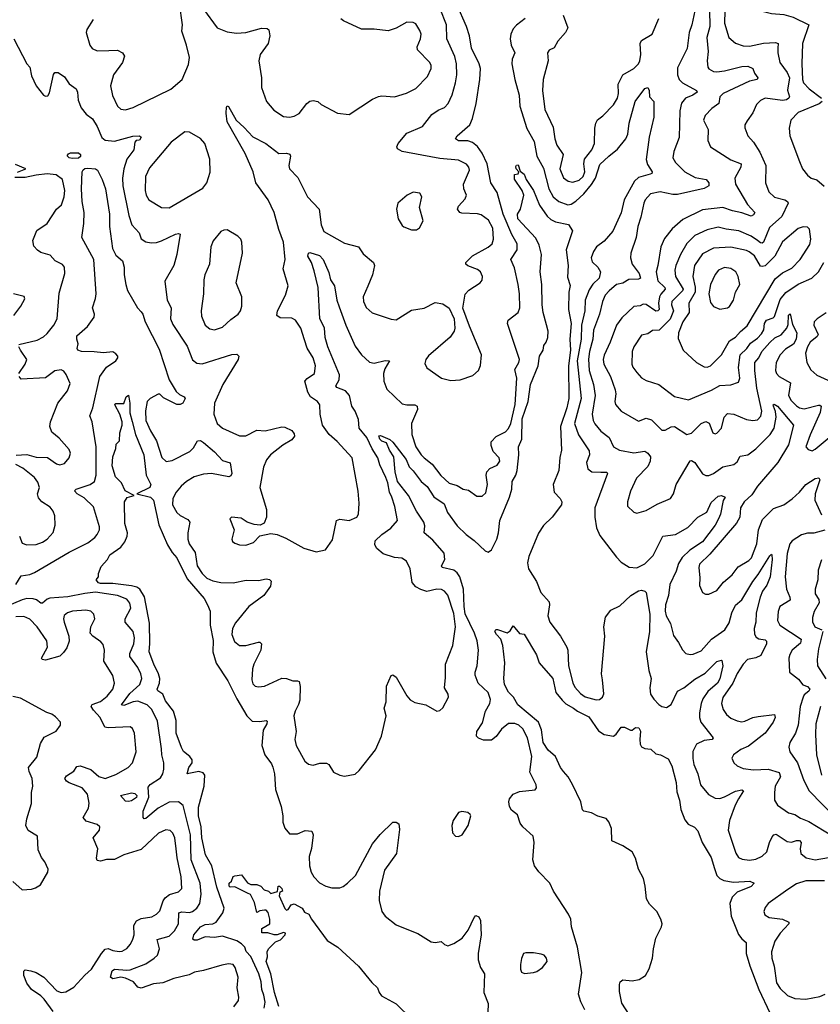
# Model space of a CAD drawing. Extents: x 1550320 to 1685906, y 509093 to 640511.
# Tile 489 of 532: x 1627840 to 1632957, y 611270 to 617568. Entities that reach past the tile are written whole.
import ezdxf

# ---------------------------------------------------------------- set-up
doc = ezdxf.new("R2010")
doc.units = 0

msp = doc.modelspace()

# ---------------------------------------------------------------- linework, layer by layer
at = {"layer": '0CON20XD'}
for points in [[(1632986.6, 618085), (1632945, 618018.2), (1632675, 617972.4), (1632625.5, 617945), (1632575.7, 617894.3), (1632544.6, 617835), (1632527.3, 617725), (1632533.5, 617683.5), (1632550.8, 617655), (1632575, 617630), (1632595, 617620.6), (1632645, 617608.1), (1632725, 617601.5), (1632783.3, 617583.3), (1632884, 617535), (1632843.8, 617415), (1632838.4, 617285), (1632843.2, 617185), (1632850.9, 617165), (1632886.6, 617125), (1632965.4, 617065)], [(1627814.4, 613955.6), (1627849.7, 614010.3), (1627905, 614019.2), (1627935, 614031.6), (1628155, 614163.2), (1628275, 614221.3), (1628319.1, 614255), (1628334.5, 614275), (1628348.9, 614305), (1628349.5, 614325), (1628312.2, 614452.2), (1628250.7, 614510.7), (1628205.8, 614535), (1628188.8, 614555), (1628200, 614565), (1628290.8, 614595), (1628316.7, 614615), (1628329.1, 614655), (1628328.9, 614835), (1628303.8, 614995), (1628287.3, 615035), (1628306.2, 615085), (1628351.5, 615285), (1628393.7, 615346.3), (1628454, 615385), (1628467.5, 615405), (1628467.5, 615415), (1628455, 615431.2), (1628435, 615442.5), (1628375, 615436.7), (1628315, 615444.5), (1628235.4, 615445.4), (1628212, 615455), (1628207.5, 615465), (1628214, 615495), (1628204.2, 615525), (1628205, 615546.7), (1628273.8, 615605), (1628315.7, 615665), (1628316.9, 615685), (1628304.5, 615725), (1628324.6, 615785), (1628328.3, 615815), (1628313.9, 616033.9), (1628236.7, 616175), (1628250.2, 616265), (1628251.4, 616335), (1628238, 616405), (1628233.8, 616486.2), (1628239.7, 616595), (1628245, 616607.7), (1628255, 616615.2), (1628275, 616617.5), (1628324.3, 616614.3), (1628337.5, 616605), (1628367.5, 616545), (1628387.4, 616485), (1628413.3, 616325), (1628414.6, 616245), (1628432.9, 616105), (1628455, 616062.5), (1628496.8, 616025), (1628508.2, 615985), (1628508.2, 615935), (1628517.4, 615875), (1628529.2, 615835), (1628591.5, 615725), (1628615, 615698.9), (1628626, 615685), (1628641.3, 615635), (1628730.4, 615460.4), (1628794.6, 615265), (1628839.5, 615189.5), (1628860.3, 615170.3), (1628890, 615155), (1628896.2, 615145), (1628883.3, 615115), (1628864.3, 615105.7), (1628845, 615105.6), (1628758.5, 615148.5), (1628735, 615173.3), (1628725, 615173.8), (1628672.5, 615145), (1628653.6, 615125), (1628643.3, 615066.7), (1628645.4, 615005), (1628675, 614939.2), (1628715, 614873.8), (1628748.6, 614768.6), (1628775, 614742.5), (1628815, 614748), (1628927.8, 614805), (1628950.7, 614829.3), (1628975.6, 614874.4), (1628995, 614876.9), (1629015, 614863.3), (1629085, 614803.1), (1629135, 614749.4), (1629185, 614733.3), (1629195.5, 614664.5), (1629190, 614650), (1629175.5, 614644.5), (1629065, 614665.3), (1629015, 614662.1), (1628955.2, 614644.8), (1628905.2, 614614.8), (1628871.5, 614585), (1628838.9, 614545), (1628817.5, 614505), (1628817.1, 614465), (1628843.5, 614415), (1628865, 614396.5), (1628915, 614370.5), (1628927.9, 614355), (1628913.8, 614285), (1628913.9, 614245), (1628923.8, 614215), (1628961.1, 614161.1), (1628974.8, 614074.8), (1629005, 614025.5), (1629035, 613995.4), (1629075, 613978.5), (1629125, 613967.3), (1629205, 613966.4), (1629286.9, 613983.1), (1629365, 613981.9), (1629415, 613992.2), (1629436.4, 613986.4), (1629446.4, 613976.4), (1629442.5, 613945), (1629400.5, 613885), (1629305, 613814.5), (1629219.3, 613710.7), (1629200, 613675), (1629195.5, 613635), (1629211.7, 613591.7), (1629245, 613565.6), (1629285, 613564.5), (1629365.7, 613585.7), (1629375.6, 613585.6), (1629385.6, 613575.6), (1629380.9, 613535), (1629335.5, 613445), (1629327.8, 613415), (1629323.3, 613345), (1629330.7, 613320.7), (1629343.8, 613305), (1629365, 613300.8), (1629405, 613305.8), (1629515, 613356.9), (1629545, 613353.3), (1629585, 613338.5), (1629615, 613340), (1629626, 613335), (1629633.1, 613303.1), (1629629.6, 613215), (1629622.6, 613187.4), (1629599.5, 613145), (1629592.9, 613115), (1629606.4, 613015), (1629598.8, 612965), (1629606.6, 612926.6), (1629662.5, 612825), (1629685, 612806), (1629715, 612799.2), (1629757.6, 612812.4), (1629801.7, 612811.7), (1629815, 612803.8), (1629845.6, 612755.6), (1629885.6, 612735.6), (1629915, 612729.2), (1629985, 612742.5), (1630010, 612765), (1630112.9, 612897.1), (1630151.9, 612985), (1630182.2, 613115), (1630168.6, 613165), (1630182.9, 613205), (1630184, 613305), (1630215, 613372.5), (1630225, 613377.5), (1630245, 613362.5), (1630313.6, 613243.6), (1630335, 613218.6), (1630365, 613201.4), (1630435.6, 613185.6), (1630505, 613146.2), (1630525, 613150), (1630545, 613166.7), (1630580, 613235), (1630578.6, 613255), (1630555.6, 613295), (1630560.9, 613360.9), (1630561.2, 613445), (1630607.3, 613565), (1630625.7, 613685), (1630615, 613770), (1630576.9, 613886.9), (1630555, 613913.1), (1630535, 613922.5), (1630505, 613925.4), (1630441.5, 613911.5), (1630402.7, 613922.7), (1630371.2, 613941.2), (1630347.5, 613967.5), (1630335.5, 614055.5), (1630311.2, 614105), (1630283.1, 614123.1), (1630235, 614129.1), (1630162, 614152), (1630122, 614185), (1630108.8, 614208.8), (1630112.5, 614235), (1630154.7, 614275.3), (1630212.2, 614315), (1630254.4, 614365.6), (1630237.5, 614455), (1630218.5, 614515), (1630202.5, 614545), (1630192.4, 614605), (1630179.8, 614639.8), (1630141.2, 614721.2), (1630128.6, 614765), (1630092.2, 614822.2), (1630059.4, 614895), (1630008.8, 614955), (1630005, 615010), (1629985, 615064.2), (1629963.1, 615095), (1629947.7, 615165), (1629922.9, 615195), (1629867.1, 615215), (1629859.5, 615225), (1629882.4, 615265), (1629883.3, 615296.8), (1629810.3, 615475), (1629792.2, 615535), (1629787.2, 615597.2), (1629758.7, 615655), (1629747.9, 615855), (1629722.4, 615962.4), (1629704.4, 616015), (1629681.5, 616055), (1629685, 616074), (1629695, 616078.9), (1629755, 616060.6), (1629780, 616035), (1629815, 615950.8), (1629826.1, 615905), (1629851.5, 615865), (1629866.9, 615775), (1629881.4, 615731.4), (1629923.3, 615615), (1629985, 615480.6), (1630023.5, 615425), (1630076.5, 615376.5), (1630105, 615370), (1630175, 615388.2), (1630203.8, 615385), (1630173.3, 615335), (1630164.4, 615305), (1630166.4, 615255), (1630186.4, 615205), (1630285, 615111.4), (1630313.6, 615103.6), (1630364.4, 615104.4), (1630381.2, 615095), (1630381.4, 615075), (1630343.3, 614985), (1630346.4, 614915), (1630371.8, 614835), (1630404.8, 614784.8), (1630425.7, 614765.7), (1630475.3, 614725.3), (1630531.7, 614651.7), (1630584, 614604), (1630635, 614588.9), (1630675, 614564.4), (1630707.9, 614557.9), (1630760.7, 614520.7), (1630795, 614520), (1630818.3, 614541.7), (1630830, 614595), (1630820.6, 614655), (1630824.6, 614675.4), (1630845, 614697.5), (1630892.4, 614717.6), (1630909.2, 614745), (1630905.5, 614765.5), (1630865.3, 614805.3), (1630853.2, 614845), (1630852.9, 614867.1), (1630885, 614901.8), (1630945, 614930.9), (1630965, 614953.3), (1630978.9, 614985), (1631005.7, 615105.7), (1631017.6, 615275), (1631005, 615330), (1631031.2, 615375), (1631035.3, 615395), (1630965, 615606.2), (1630958.6, 615625), (1630962, 615645), (1631025.4, 615694.6), (1631036.9, 615725), (1631035.4, 615815), (1631026.5, 615875), (1631001.7, 615981.7), (1630979.2, 616035), (1631019.1, 616095), (1631018.5, 616135), (1630984.8, 616194.8), (1630929.8, 616325), (1630891.9, 616461.9), (1630850.9, 616525), (1630828.1, 616645), (1630795, 616713.5), (1630766.9, 616756.9), (1630735, 616783.1), (1630705, 616792.7), (1630643.6, 616793.6), (1630625.8, 616805), (1630635.6, 616825), (1630717.5, 616895), (1630734.1, 616935.9), (1630758.2, 617031.8), (1630781.9, 617185), (1630784.7, 617255), (1630776.6, 617285), (1630728.4, 617385), (1630714.4, 617464.4), (1630696.2, 617525), (1630633.1, 617665)], [(1628310.2, 617569.8), (1628269.2, 617505), (1628264.3, 617485), (1628287.5, 617405), (1628303.2, 617383.2), (1628335, 617369.2), (1628409.8, 617370.2), (1628465, 617373.6), (1628495.7, 617355), (1628508.5, 617335), (1628496.4, 617295), (1628439.4, 617215), (1628420, 617145), (1628432.2, 617082.2), (1628464.5, 617014.5), (1628485.7, 616995.7), (1628515, 616990.8), (1628565, 617005.6), (1628805, 617124.3), (1628878.8, 617185), (1628918.3, 617281.7), (1628924.4, 617325), (1628906.5, 617405), (1628875.5, 617495), (1628880, 617535), (1628861, 617671)], [(1629015, 617636.2), (1629100.8, 617515), (1629165, 617490), (1629225, 617481.9), (1629285.8, 617485.8), (1629385, 617514.4), (1629421.2, 617511.2), (1629432.7, 617502.7), (1629439.2, 617465), (1629428.8, 617415), (1629376.9, 617345), (1629369.2, 617305), (1629384.2, 617195), (1629384.3, 617134.3), (1629418, 617045), (1629465, 616990), (1629525, 616948.8), (1629565, 616944), (1629595, 616950), (1629625, 616968.8), (1629675, 617031.2), (1629695, 617046.2), (1629715, 617050), (1629745, 617044.2), (1629766.2, 617025), (1629870.3, 616970.3), (1629945, 616960.8), (1630095, 617059.2), (1630132.4, 617077.6), (1630155, 617080.8), (1630236.4, 617073.6), (1630312.6, 617097.4), (1630371.4, 617128.6), (1630445.7, 617205), (1630469.4, 617255), (1630470, 617275), (1630462, 617295), (1630383.1, 617375), (1630379.4, 617395), (1630401.9, 617445), (1630405.7, 617475), (1630398.3, 617498.3), (1630371.7, 617541.7), (1630355, 617550.8), (1630315, 617551.4), (1630245, 617514.4), (1630195, 617495.6), (1630105, 617506.4), (1630025, 617506.7), (1629909.5, 617559.5), (1629893.2, 617573.2)], [(1630065.5, 615864.5), (1630034.2, 615795), (1630037.5, 615765), (1630055, 615726.2), (1630092.7, 615692.7), (1630215, 615652.5), (1630245, 615649.2), (1630345, 615709.2), (1630425, 615722), (1630495, 615760), (1630545, 615751.2), (1630585, 615723.3), (1630616.7, 615655), (1630621.2, 615595), (1630616.2, 615575), (1630592.1, 615537.9), (1630451.7, 615418.3), (1630435.8, 615395), (1630428.3, 615368.3), (1630441.7, 615341.7), (1630535, 615274.4), (1630595, 615260), (1630655.5, 615264.5), (1630736.8, 615293.2), (1630772, 615325), (1630784.2, 615355.8), (1630790.8, 615425), (1630715, 615607.5), (1630672.7, 615722.7), (1630687.7, 615812.3), (1630711.2, 615838.8), (1630784, 615885), (1630795, 615902.5), (1630797.5, 615925), (1630785, 615955.8), (1630765, 615970), (1630705, 615992.9), (1630692, 616005), (1630690.8, 616015), (1630733.4, 616056.6), (1630835, 616112.9), (1630859.4, 616135), (1630868.5, 616165), (1630864.6, 616235), (1630835.5, 616285), (1630788.9, 616318.9), (1630765, 616326.9), (1630665, 616330), (1630652, 616335), (1630638, 616355), (1630644.4, 616375), (1630687.4, 616422.6), (1630695.5, 616445), (1630679.5, 616485), (1630677.3, 616515), (1630715.4, 616605), (1630710, 616625), (1630695, 616644.5), (1630645, 616669.6), (1630525, 616680.7), (1630410.5, 616700.5), (1630283.8, 616723.8), (1630255, 616741.2), (1630250, 616755), (1630259.2, 616775), (1630315, 616842.9), (1630415.4, 616884.6), (1630475, 616961.9), (1630515, 616990), (1630554.4, 617005.6), (1630579.1, 617030.9), (1630605, 617086.7), (1630625.5, 617165), (1630634.5, 617215), (1630631.8, 617285), (1630621.9, 617331.9), (1630570, 617445), (1630568, 617535), (1630527.8, 617637.8)], [(1631314.2, 617595.8), (1631342.9, 617515), (1631328.6, 617485), (1631280.2, 617429.8), (1631255, 617388), (1631225, 617371.9), (1631213.5, 617356.5), (1631217.8, 617305), (1631185.6, 617185), (1631181.5, 617115), (1631195.9, 616994.1), (1631250, 616880), (1631259.6, 616805), (1631272.2, 616765), (1631314.2, 616705), (1631293.2, 616615), (1631315, 616556.9), (1631345, 616534.5), (1631375, 616528.5), (1631415, 616542), (1631441.8, 616565), (1631451.8, 616595), (1631446.7, 616645), (1631450.5, 616675), (1631496.4, 616735), (1631513.8, 616775), (1631515.6, 616875), (1631523.4, 616906.6), (1631533.7, 616926.3), (1631567.9, 616952.1), (1631635, 617024.2), (1631660, 617065), (1631667.5, 617095), (1631664.5, 617155), (1631694.4, 617215), (1631764.6, 617255.4), (1631794.1, 617285.9), (1631803.8, 617305), (1631809.7, 617345), (1631806.2, 617415), (1631815.3, 617434.7), (1631883.5, 617475), (1631924.7, 617575.3)], [(1632161.8, 617655), (1632136.5, 617535), (1632118.4, 617485), (1632106.2, 617383.8), (1632045, 617260), (1632043.9, 617215), (1632054.8, 617184.8), (1632075.5, 617165), (1632166, 617115), (1632170, 617105), (1632142.5, 617085), (1632095, 617066.8), (1632069.6, 617035), (1632059.1, 616985), (1632056.1, 616815), (1632020, 616725), (1632015.6, 616685), (1632031.4, 616655), (1632091.4, 616595), (1632158.2, 616558.2), (1632228, 616545), (1632245.6, 616525), (1632244.5, 616505.5), (1632215, 616487.2), (1632045, 616450.4), (1632015, 616450), (1631933.7, 616466.3), (1631872.5, 616455), (1631838.1, 616415), (1631829.5, 616395), (1631810.9, 616305), (1631790, 616245), (1631780.4, 616175), (1631746.9, 616075), (1631744.4, 616045), (1631754.6, 616005), (1631800.3, 615945), (1631807.3, 615915), (1631795, 615907.9), (1631733, 615907), (1631695, 615881.8), (1631655, 615873.3), (1631606.6, 615833.4), (1631583.1, 615805), (1631564.7, 615765), (1631546.9, 615685), (1631507.2, 615582.8), (1631503, 615525), (1631481, 615445), (1631475.7, 615395.7), (1631480.7, 615325), (1631506.8, 615235), (1631518.6, 615165), (1631499.2, 615045), (1631505, 615004), (1631515, 614982.2), (1631555, 614936.4), (1631608.1, 614895), (1631634.4, 614835), (1631674.7, 614814.7), (1631765, 614797.5), (1631835, 614807.9), (1631855.8, 614795), (1631871.1, 614771.1), (1631870.8, 614745), (1631855, 614711.1), (1631782.2, 614635), (1631745, 614553.3), (1631724.4, 614485), (1631725.9, 614455.9), (1631765, 614418.8), (1631785, 614410.8), (1631845, 614428.6), (1631915, 614468.6), (1632000, 614505), (1632018, 614535), (1632035.5, 614594.5), (1632125, 614746.7), (1632135, 614749.5), (1632155.6, 614735), (1632205, 614662.9), (1632225, 614652.9), (1632245, 614653.1), (1632275, 614664.4), (1632335, 614708.2), (1632405, 614722.5), (1632425, 614739.4), (1632445, 614775.6), (1632494.2, 614785), (1632545, 614823.8), (1632635.8, 614915), (1632661.4, 614955), (1632674.8, 615025), (1632671.4, 615061.4), (1632657.1, 615095), (1632655.8, 615104.2), (1632661.5, 615108.5), (1632684.5, 615095), (1632785.3, 614975), (1632755, 614848.2), (1632685, 614735.5), (1632555, 614584.4), (1632520.2, 614529.8), (1632470.9, 614485), (1632447.8, 614445), (1632441.9, 614385), (1632422.2, 614347.8), (1632251.2, 614148.8), (1632185.6, 614085), (1632181.1, 614065), (1632187.5, 613997.5), (1632185, 613950), (1632205, 613903.8), (1632224.3, 613894.3), (1632245, 613894.3), (1632295, 613918), (1632338.8, 613971.2), (1632393.1, 614016.9), (1632431.7, 614068.3), (1632501.5, 614108.5), (1632516.9, 614125), (1632552.2, 614215), (1632563.1, 614305), (1632588.5, 614371.5), (1632659.1, 614440.9), (1632725, 614464.3), (1632777.1, 614502.9), (1632824.2, 614545.8), (1632865, 614594.4), (1632925, 614634.2), (1632948, 614638), (1632954, 614625), (1632924.2, 614535.8), (1632922.5, 614495), (1632965, 614402)], [(1632249.1, 617629.1), (1632250.3, 617525), (1632231.8, 617455), (1632241.1, 617365), (1632233.5, 617305), (1632238, 617265), (1632245, 617253.8), (1632275, 617236.7), (1632295, 617233.8), (1632345, 617240), (1632455, 617268.1), (1632495, 617270.7), (1632525, 617255.7), (1632536.2, 617225), (1632558.6, 617195), (1632553.8, 617185), (1632505, 617174.6), (1632337.1, 617095), (1632315.7, 617075), (1632308.3, 617031.7), (1632265, 617000), (1632221.9, 616955), (1632210.6, 616925), (1632240.9, 616865), (1632237.8, 616795), (1632255.4, 616755.4), (1632385, 616672.1), (1632451.9, 616645), (1632450, 616625), (1632411.1, 616555), (1632415.5, 616515.5), (1632492.3, 616385), (1632539.5, 616335), (1632530.9, 616319.1), (1632515, 616311.5), (1632456.7, 616333.3), (1632395, 616346), (1632335, 616367.2), (1632205, 616352.5), (1632079.5, 616290.5), (1632009.9, 616230.1), (1631961.5, 616168.5), (1631937.3, 616115), (1631919.6, 615995), (1631907.5, 615955), (1631917.7, 615897.7), (1631963.1, 615855), (1631965.4, 615845), (1631937, 615813), (1631928.9, 615795), (1631923.2, 615755), (1631927.7, 615715), (1631918.6, 615705), (1631905, 615702.8), (1631845, 615745.4), (1631825, 615748.9), (1631805, 615738.5), (1631765, 615733.1), (1631688, 615662), (1631654, 615615), (1631615, 615504.3), (1631575, 615422), (1631569.1, 615395), (1631574.1, 615365), (1631617.1, 615285), (1631645, 615200), (1631650.9, 615175), (1631643.8, 615125), (1631647.7, 615107.7), (1631683.8, 615063.8), (1631795, 615000), (1631845, 615018.9), (1631879.3, 615009.3), (1631945, 614941.5), (1631965, 614943.1), (1632005, 614964.1), (1632025, 614965.4), (1632105, 614915.4), (1632135, 614923.8), (1632195, 614984.4), (1632225, 614998.1), (1632247.8, 614987.8), (1632270, 614925), (1632285, 614919.2), (1632295, 614922.5), (1632325.7, 614955), (1632342.5, 615025), (1632365, 615050), (1632405, 615045.4), (1632485, 615010.6), (1632525.7, 615004.3), (1632555, 615009.2), (1632578, 615032), (1632582.9, 615065), (1632552, 615212), (1632538.6, 615325), (1632539.1, 615375), (1632564.5, 615405.5), (1632584.5, 615445.5), (1632635, 615502.7), (1632666.2, 615533.8), (1632708, 615552), (1632742.7, 615595), (1632752.3, 615617.7), (1632755, 615677.5), (1632765, 615686.2), (1632779.1, 615619.1), (1632806.6, 615565), (1632803.4, 615525), (1632785, 615491.9), (1632735, 615460.2), (1632701.1, 615425), (1632675.2, 615375), (1632670.3, 615325), (1632678, 615305), (1632695.2, 615285.2), (1632766.5, 615245), (1632754.2, 615164.2), (1632771.3, 615131.3), (1632805, 615097.5), (1632825, 615085.5), (1632855, 615080), (1632945, 615102.9), (1632955, 615103.1), (1632963.1, 615095), (1632955.9, 615055), (1632891.7, 614911.7), (1632865.8, 614835), (1632879.1, 614819.1), (1632905, 614810.8), (1632925, 614821.4), (1633013.1, 614895)], [(1632347.6, 617625), (1632344.2, 617545), (1632372.7, 617455), (1632415, 617417.8), (1632465, 617400.9), (1632505, 617397.9), (1632595, 617417.2), (1632671.7, 617421.7), (1632688.6, 617415), (1632686.8, 617386.8), (1632686.2, 617355), (1632698.8, 617295), (1632745, 617230.8), (1632760.2, 617195), (1632747.2, 617117.2), (1632760, 617075), (1632757.1, 617065), (1632742, 617055), (1632715, 617051.2), (1632605, 617065.3), (1632575, 617050.9), (1632550.5, 617025), (1632525, 616972), (1632488.9, 616921.1), (1632475.8, 616895), (1632474.2, 616875.8), (1632493.1, 616825), (1632530, 616785), (1632570.7, 616720.7), (1632609.6, 616635), (1632607.1, 616525), (1632627.4, 616467.4), (1632665, 616431.8), (1632730, 616415), (1632747.1, 616405), (1632751.1, 616395), (1632711.3, 616308.7), (1632632.1, 616237.9), (1632594.7, 616145.3), (1632585, 616137.7), (1632575, 616140), (1632555.2, 616155.2), (1632515, 616184.1), (1632437, 616217), (1632355, 616227.3), (1632305, 616240.2), (1632235, 616224.6), (1632155, 616188.2), (1632105, 616135.6), (1632064.7, 616065), (1632034.8, 615995.2), (1632028.4, 615965), (1632032, 615925), (1632081.7, 615845), (1632077.1, 615833), (1632007.8, 615765), (1632005.2, 615745), (1632018.7, 615705), (1631998.6, 615651.4), (1631927.5, 615582.5), (1631885, 615580.9), (1631855, 615558.2), (1631815, 615550.8), (1631764.7, 615475.3), (1631754.5, 615445), (1631753.1, 615365), (1631759.4, 615345), (1631785, 615310.8), (1631815, 615278.1), (1631845, 615259.4), (1631924.4, 615234.4), (1632025, 615156.9), (1632115, 615137.5), (1632261.7, 615198.3), (1632315, 615228.2), (1632385, 615232.7), (1632435, 615248.6), (1632442.5, 615275), (1632433.7, 615343.7), (1632444.8, 615425), (1632487.5, 615465), (1632511, 615499), (1632555, 615530), (1632581.2, 615558.8), (1632596.5, 615585), (1632601.4, 615625), (1632612.7, 615645), (1632655, 615660), (1632665, 615669.4), (1632701.4, 615778.6), (1632736.3, 615823.7), (1632815, 615876), (1632903.8, 615915), (1632945.7, 615954.3), (1632979.5, 616015)], [(1631071.4, 617575), (1631015, 617533.6), (1630995, 617509.4), (1630979.2, 617475), (1630973.9, 617445), (1630982.1, 617405), (1631004.4, 617355), (1630987.3, 617315), (1630986.2, 617285), (1631004.6, 617185), (1631032.7, 617085), (1631037.6, 617015), (1631081.5, 616871.5), (1631128.6, 616788.6), (1631144.2, 616695), (1631187.2, 616617.2), (1631223, 616485), (1631250, 616435), (1631285, 616404.6), (1631344.2, 616384.2), (1631365, 616388.7), (1631395, 616406.7), (1631446.2, 616453.8), (1631495.6, 616514.4), (1631520.5, 616555), (1631548.5, 616641.5), (1631604.5, 616695), (1631660.5, 616739.5), (1631713.9, 616806.1), (1631726.6, 616835), (1631736.1, 616905), (1631773.8, 617045), (1631835, 617127.5), (1631855, 617133.3), (1631864, 617115), (1631866.2, 617075), (1631892.5, 617045), (1631892.5, 616945), (1631864.1, 616815.9), (1631843.3, 616673.3), (1631851.8, 616641.8), (1631881.8, 616595), (1631880, 616585), (1631870.5, 616579.5), (1631795, 616558.6), (1631769.7, 616535), (1631704.2, 616415), (1631685, 616332.5), (1631631.5, 616215), (1631575, 616152.2)], [(1627802.9, 617445), (1627885, 617286.5), (1627903.7, 617263.7), (1627915, 617208.6), (1627945, 617144.4), (1627992.5, 617085), (1628005, 617078.6), (1628018.9, 617081.1), (1628030.7, 617099.3), (1628055, 617216.7), (1628065, 617230), (1628085, 617230), (1628125, 617202), (1628155, 617158.6), (1628199.6, 617125), (1628208.2, 617105), (1628212.4, 617052.4), (1628232.2, 617005), (1628265, 616964), (1628305, 616932.9), (1628335, 616885.6), (1628364.6, 616814.6), (1628385, 616796.7), (1628445, 616791), (1628562.3, 616822.3), (1628605, 616825.7), (1628615, 616817.5), (1628605, 616798), (1628585, 616794.3), (1628574.5, 616785.5), (1628568.4, 616735), (1628523.4, 616675), (1628504.7, 616615), (1628495.9, 616555), (1628497.9, 616505), (1628536.6, 616315), (1628556.4, 616255), (1628602.2, 616205), (1628616.9, 616166.9), (1628645, 616148.1), (1628680.7, 616140.7), (1628715, 616143.8), (1628746.9, 616153.1), (1628835, 616197.1), (1628855, 616200.6), (1628865, 616195.8), (1628843.8, 616065), (1628825, 615996.7), (1628768, 615895), (1628782.2, 615775), (1628807.1, 615725), (1628802.5, 615655), (1628817.6, 615617.6), (1628910.6, 615480.6), (1628943.2, 615393.2), (1628971.3, 615371.3), (1629006.8, 615366.8), (1629195, 615427.1), (1629228.2, 615428.2), (1629240, 615415), (1629235.4, 615395), (1629138.2, 615235), (1629085, 615116.2), (1629079.6, 615045), (1629102.1, 614985), (1629135.8, 614955), (1629245, 614905.6), (1629285, 614905.6), (1629355, 614941.5), (1629408, 614938), (1629515, 614963.6), (1629535, 614962.5), (1629579.8, 614939.8), (1629595, 614920), (1629597.1, 614905), (1629579.1, 614880.9), (1629522.6, 614847.4), (1629441.9, 614785), (1629418.1, 614751.9), (1629398.5, 614705), (1629374.6, 614575), (1629416.4, 614435), (1629416.9, 614385), (1629402.3, 614347.7), (1629375.9, 614334.1), (1629338.3, 614338.3), (1629294.3, 614354.3), (1629255, 614378.8), (1629193, 614387), (1629182.5, 614375), (1629211.2, 614305), (1629196, 614245), (1629200.5, 614230.5), (1629215, 614218.8), (1629245, 614208.8), (1629285, 614206.2), (1629335, 614223.3), (1629375, 614266), (1629445, 614281.2), (1629485, 614274.2), (1629541.7, 614251.7), (1629655, 614187.5), (1629735, 614163.8), (1629795, 614176.7), (1629838.1, 614241.9), (1629865.5, 614364.5), (1629885, 614373.1), (1629945, 614364.5), (1629993.8, 614385), (1630005.7, 614405), (1630009.1, 614475), (1630002.8, 614552.8), (1629965.5, 614765), (1629869.9, 614869.9), (1629818.6, 614915), (1629774.5, 614974.5), (1629760.8, 615045), (1629758.6, 615105), (1629742.5, 615125), (1629698.1, 615155), (1629680.5, 615185), (1629663.1, 615255), (1629676.1, 615273.9), (1629723.8, 615305), (1629729.4, 615355), (1629715.6, 615405), (1629676.5, 615466.5), (1629660.6, 615519.4), (1629635.6, 615595), (1629602.9, 615645), (1629579.1, 615659.1), (1629505, 615661.9), (1629482.9, 615675), (1629488.1, 615705), (1629537.8, 615805), (1629555.6, 615865), (1629523.3, 615975), (1629537.3, 616035), (1629526.2, 616145), (1629496.2, 616225), (1629467.1, 616335), (1629427.5, 616415), (1629348.8, 616525), (1629331.8, 616595), (1629281.7, 616711.7), (1629166.7, 616915), (1629159.5, 616969.5), (1629161.2, 617008.8), (1629165, 617016.7), (1629175, 617013.3), (1629222.5, 616925), (1629275, 616878.9), (1629329.5, 616819.5), (1629413.1, 616775), (1629495, 616711.1), (1629545, 616714.3), (1629566.8, 616706.8), (1629570.8, 616695), (1629560, 616635), (1629564.4, 616615), (1629618.2, 616558.2), (1629678.8, 616435), (1629753.6, 616355), (1629767.1, 616255), (1629783.6, 616213.6), (1629915, 616139.4), (1630005.5, 616115.5), (1630035, 616071.2), (1630100.8, 616015), (1630106.9, 615995), (1630094.4, 615935), (1630065.5, 615864.5)], [(1632970, 617045), (1632951.1, 617028.9), (1632816, 616974), (1632770, 616925), (1632758.1, 616875), (1632762.9, 616825), (1632825, 616660), (1632844.5, 616614.5), (1632875, 616572.5), (1632898.8, 616555), (1632934.5, 616544.5), (1632982.1, 616502.1)], [(1628795, 616364.3), (1629010.2, 616489.8), (1629036.2, 616525), (1629057, 616593), (1629055.7, 616675), (1629024, 616775), (1628995, 616807.5), (1628925, 616848.8), (1628895, 616850), (1628807.5, 616785), (1628669.7, 616620.3), (1628644, 616565), (1628642.5, 616475), (1628648, 616445), (1628665, 616416.7), (1628745.7, 616365.7), (1628795, 616364.3)], [(1628175, 616680.5), (1628156.7, 616685), (1628143.3, 616696.7), (1628150.5, 616709.5), (1628163.6, 616716.4), (1628215, 616716.2), (1628228.8, 616705), (1628227.5, 616692.5), (1628215, 616683.1), (1628175, 616680.5)], [(1627826.3, 616593.7), (1627878.8, 616615), (1627812.4, 616642.4)], [(1631452, 611235), (1631425.6, 611285.6), (1631410.9, 611335), (1631433, 611473), (1631404.6, 611635), (1631367.5, 611765), (1631362.5, 611815), (1631347.9, 611847.9), (1631252.5, 611995), (1631227.5, 612045), (1631157, 612117), (1631130, 612155), (1631118.8, 612195), (1631127.5, 612305), (1631122, 612345), (1631055.5, 612405.5), (1631039.7, 612429.7), (1631022.3, 612482.3), (1630983, 612513), (1630970, 612535), (1630966.2, 612565), (1630971.2, 612585), (1630993.3, 612615), (1631035, 612632.5), (1631135, 612642.5), (1631142.5, 612655), (1631140, 612675), (1631100, 612755), (1631112.5, 612855), (1631085.7, 612975.7), (1631055, 613031.5), (1631029.4, 613055), (1631005, 613067.3), (1630965, 613065.4), (1630920.1, 613029.9), (1630885, 612982.9), (1630855, 612960.8), (1630805, 612960), (1630772.3, 612972.3), (1630760, 612985), (1630762, 613015), (1630798.6, 613071.4), (1630817.3, 613145), (1630844.5, 613195), (1630849.1, 613220.9), (1630835, 613264.5), (1630769.5, 613325), (1630750.5, 613375), (1630750.9, 613395), (1630764.6, 613435.4), (1630773.1, 613535), (1630762.8, 613595), (1630746.5, 613645), (1630688, 613768), (1630680, 613815), (1630676, 613925), (1630652.4, 614005), (1630635, 614030.7), (1630615, 614046.3), (1630540, 614065), (1630536.7, 614075), (1630557.8, 614115), (1630552.7, 614155), (1630479.4, 614239.4), (1630425.7, 614285.7), (1630429.1, 614330.9), (1630422.1, 614355), (1630375.3, 614425), (1630325.5, 614525.5), (1630255.5, 614615), (1630240, 614675), (1630232.1, 614772.1), (1630204.2, 614815), (1630185, 614862.5), (1630155, 614873.1), (1630141.8, 614885), (1630134.6, 614905.4), (1630145, 614909.2), (1630205, 614883.1), (1630225, 614866.5), (1630310.3, 614755), (1630328.2, 614708.2), (1630355, 614682.2), (1630405.3, 614615), (1630445, 614581.5), (1630486, 614516), (1630552.3, 614472.3), (1630575, 614415.4), (1630635, 614331.1), (1630693.2, 614275), (1630745, 614235.9), (1630815, 614170.9), (1630835, 614162.5), (1630855, 614177.1), (1630890, 614245), (1630900.7, 614285), (1630909, 614365), (1630971.3, 614515), (1630985.2, 614564.8), (1630987.8, 614615), (1631011.3, 614655), (1631020.6, 614685), (1631029.8, 614785), (1631027.4, 614835), (1631048.8, 614885), (1631051.1, 615015), (1631089.1, 615125), (1631105.3, 615235), (1631154.5, 615355), (1631163.3, 615415), (1631185.7, 615455), (1631190.8, 615485), (1631205.4, 615504.6), (1631214.6, 615535.4), (1631218, 615575), (1631207.1, 615617.1), (1631185.9, 615695), (1631180, 615745), (1631178.2, 615875), (1631167.1, 615955), (1631174.7, 616065), (1631160.3, 616125), (1631139.5, 616169.5), (1631024.4, 616295), (1631022.5, 616325), (1631041.2, 616355), (1631061.2, 616445), (1631052, 616475), (1631002.7, 616547.3), (1631003, 616577), (1631025, 616582.5), (1631030, 616595), (1631013.3, 616615), (1631010.7, 616629.3), (1631015, 616637.5), (1631025, 616640), (1631038.3, 616598.3), (1631065, 616578.8), (1631076.2, 616545), (1631123.3, 616475), (1631161.3, 616381.3), (1631211.2, 616311.2), (1631235, 616289.4), (1631265, 616275.5), (1631347.3, 616257.3), (1631373, 616217), (1631331.8, 616095), (1631344.6, 615995), (1631341.2, 615921.2), (1631358.7, 615868.7), (1631350.4, 615825), (1631348, 615715), (1631364.7, 615625), (1631356, 615525), (1631359.5, 615455), (1631347.9, 615355), (1631348.9, 615145), (1631337.4, 615085), (1631297.1, 614965), (1631303.8, 614815), (1631292.2, 614767.7), (1631285.8, 614684.2), (1631249.2, 614595), (1631255.7, 614545.7), (1631294.4, 614505), (1631304.2, 614485), (1631303.8, 614465), (1631242.5, 614385), (1631188.1, 614331.9), (1631156.5, 614283.5), (1631093.9, 614133.9), (1631086.6, 614095), (1631091.3, 614055), (1631143.7, 613973.6), (1631171.8, 613905), (1631223.5, 613845), (1631226.4, 613825), (1631215.5, 613755), (1631228.2, 613715), (1631296.9, 613625), (1631337.8, 613555), (1631343.5, 613535), (1631347.8, 613435), (1631376.3, 613326.3), (1631389.2, 613299.1), (1631425, 613259.1), (1631455, 613236.2), (1631525, 613218.2), (1631545, 613219.1), (1631565, 613234.3), (1631573.4, 613256.6), (1631565, 613345.8), (1631559.5, 613385), (1631580, 613625), (1631574.5, 613685), (1631585, 613746.7), (1631619.3, 613790.7), (1631675, 613818.1), (1631745.8, 613885), (1631795, 613914), (1631815, 613918.8), (1631835, 613913.3), (1631843.9, 613903.9), (1631868.6, 613765), (1631865.4, 613655), (1631843.3, 613525), (1631860.9, 613405), (1631876.6, 613355), (1631868.2, 613295), (1631871.2, 613255), (1631892.2, 613222.2), (1631925, 613188.5), (1631945, 613174.5), (1631975, 613168.5), (1632005, 613188.1), (1632045, 613272.5), (1632084.8, 613295.2)], [(1627835, 615490), (1627951, 615519), (1627990.9, 615539.1), (1628015, 615560), (1628058.1, 615615), (1628079.1, 615655), (1628092.2, 615817.8), (1628128, 615945), (1628126.2, 615985), (1628112.3, 616002.3), (1628066.6, 616026.6), (1628035, 616060.8), (1627975, 616079.6), (1627952.7, 616092.7), (1627929.4, 616119.4), (1627923.8, 616155), (1627949.5, 616220.5), (1628014.3, 616265), (1628073.8, 616355), (1628106.6, 616383.4), (1628124.6, 616435.4), (1628128.8, 616475), (1628112.9, 616545), (1628073.3, 616575), (1628015, 616581.8), (1627944.3, 616574.3), (1627875, 616558.8), (1627807.8, 616557.8)], [(1630375, 616223.3), (1630395, 616237.5), (1630418.3, 616281.7), (1630396.1, 616366.1), (1630410, 616435), (1630398.3, 616458.3), (1630355, 616464), (1630316.7, 616445), (1630256.7, 616395), (1630249.2, 616355), (1630259.4, 616295), (1630285, 616252), (1630295, 616242.5), (1630345, 616223.3), (1630375, 616223.3)], [(1629085, 615584.4), (1629135, 615600.8), (1629188.9, 615651.1), (1629235.4, 615684.6), (1629250, 615705), (1629260, 615735), (1629260, 615795), (1629223.1, 615885), (1629263.3, 616075), (1629260, 616145), (1629253.3, 616165), (1629234.1, 616184.1), (1629165, 616223.3), (1629145, 616222.5), (1629125, 616212.5), (1629075.8, 616154.2), (1629061.4, 616115), (1629052.9, 616005), (1629022.5, 615935), (1629015.8, 615905), (1629014.4, 615815), (1629000, 615705), (1629002.4, 615672.4), (1629025.8, 615615), (1629055, 615591.4), (1629085, 615584.4)], [(1632235, 615345.6), (1632255, 615353.5), (1632326.2, 615423.8), (1632376.9, 615513.1), (1632415, 615536.9), (1632446.5, 615573.5), (1632490, 615610), (1632669.4, 615910.6), (1632715, 615948.1), (1632775, 615979.4), (1632828.6, 616035), (1632890.9, 616129.1), (1632896, 616165), (1632888.7, 616228.7), (1632875, 616241.9), (1632847.1, 616242.9), (1632815, 616232), (1632715, 616146.5), (1632666.4, 616055), (1632605, 615994.6), (1632585, 615988.5), (1632575, 615992.2), (1632537.3, 616057.3), (1632503.6, 616083.6), (1632485, 616092.5), (1632385, 616114), (1632274.1, 616105.9), (1632205, 616071.1), (1632152.2, 615995), (1632142.4, 615925), (1632156.6, 615856.6), (1632156.5, 615825), (1632117.9, 615755), (1632118, 615695), (1632078.8, 615635), (1632050.9, 615565), (1632047.9, 615527.9), (1632080, 615455), (1632165, 615375.8), (1632215, 615347.1), (1632235, 615345.6)], [(1631575, 616152.2), (1631526.5, 616115), (1631506.5, 616085), (1631493.5, 616045), (1631499.4, 616019.4), (1631535.8, 615985), (1631551.2, 615955), (1631543.6, 615915), (1631504, 615876), (1631479.5, 615840.5), (1631454.7, 615775), (1631452.5, 615705), (1631430.8, 615615), (1631428.5, 615525), (1631402.9, 615385), (1631428.3, 615145), (1631387.1, 614985), (1631412.3, 614912.3), (1631480.2, 614810.2), (1631481.5, 614785), (1631462.9, 614735), (1631470.8, 614695), (1631496.4, 614676.4), (1631555, 614673.1), (1631593.3, 614673.3), (1631598, 614665), (1631516.2, 614445), (1631515.4, 614385.4), (1631527.7, 614317.7), (1631548.6, 614268.6), (1631655, 614130.8), (1631685, 614099.2), (1631735, 614065.7), (1631785, 614062.2), (1631835, 614088.2), (1631889.7, 614140.3), (1631951.2, 614265), (1632031.4, 614275), (1632110.7, 614319.3), (1632175, 614385.6), (1632231.2, 614418.8), (1632259.3, 614480.7), (1632305, 614520), (1632325, 614523.8), (1632348.8, 614515), (1632336.8, 614493.2), (1632319.8, 614405), (1632306.2, 614376.2), (1632285.5, 614335), (1632205, 614227.4), (1632123.1, 614175), (1632075, 614128.9), (1632049.9, 614090.1), (1632035, 614040), (1631995.3, 613955), (1631986.8, 613885), (1631966.7, 613825), (1631965.3, 613785), (1631971.8, 613755), (1631999.2, 613705), (1632018.6, 613628.6), (1632051.4, 613585), (1632076.8, 613536.8), (1632096.7, 613515), (1632125, 613507.5), (1632145, 613509.4), (1632195, 613530.6), (1632262.5, 613605), (1632347.6, 613665), (1632375, 613711.1), (1632391.9, 613775), (1632415, 613822.5), (1632455, 613856.8), (1632525.5, 613974.5), (1632561, 614019), (1632635, 614138.8), (1632645, 614148.8), (1632646.5, 614145), (1632649.3, 614115), (1632637.2, 614005), (1632615, 613950.6), (1632587.8, 613912.2), (1632572.5, 613875), (1632546.8, 613773.2), (1632544.7, 613715.3), (1632534.2, 613675), (1632537.7, 613637.7), (1632547.7, 613617.7), (1632565, 613607.5), (1632605, 613601.4), (1632613.1, 613593.1), (1632612.5, 613575), (1632577.8, 613502.2), (1632545, 613487.3), (1632492, 613475), (1632463.7, 613446.4), (1632425, 613385.7), (1632398.2, 613325), (1632335, 613232), (1632325.5, 613195), (1632336.7, 613155), (1632357.1, 613125), (1632385, 613100), (1632425, 613083.6), (1632455, 613077.9), (1632475, 613080.9), (1632525, 613104.5), (1632559.1, 613110.9), (1632663.9, 613123.9), (1632668.1, 613105), (1632656.5, 613075), (1632605.5, 613005), (1632497.6, 612922.4), (1632448.9, 612901.1), (1632402, 612865), (1632392, 612845), (1632404, 612815), (1632426.2, 612795), (1632465, 612779.5), (1632530.5, 612770.5), (1632625, 612773.7), (1632694, 612754), (1632702, 612725), (1632668.8, 612665), (1632663.6, 612625), (1632664.2, 612575), (1632684.2, 612545), (1632755, 612494.5), (1632795, 612485.4), (1632830.6, 612460.6), (1632885, 612439.2), (1633030.4, 612350.4)], [(1632316.1, 615716.1), (1632365, 615724.2), (1632377.5, 615732.5), (1632402.5, 615775), (1632415.5, 615825), (1632441.9, 615875), (1632432.9, 615925), (1632417.1, 615955), (1632385, 615976.4), (1632345, 615983.3), (1632306, 615965), (1632285, 615938), (1632254.6, 615875), (1632245.4, 615815), (1632255, 615760), (1632275, 615733.8), (1632316.1, 615716.1)], [(1627801.9, 615675), (1627846.9, 615735), (1627873.3, 615783.3), (1627867, 615797), (1627800, 615815)], [(1632995, 615692.1), (1632936.9, 615655), (1632918.5, 615635), (1632915.5, 615615), (1632944.5, 615555), (1632938.3, 615541.7), (1632892.5, 615505), (1632875.5, 615475), (1632863.3, 615435), (1632871.9, 615375), (1632897.8, 615327.8), (1632934.6, 615294.6), (1633005, 615262.2)], [(1627834.4, 615305), (1627875.4, 615365), (1627884.6, 615395), (1627843.6, 615455), (1627834.2, 615475.8)], [(1627817, 614783), (1627885, 614786.2), (1627945, 614769.6), (1628017.6, 614767.6), (1628075, 614727.5), (1628095, 614721.4), (1628125, 614730), (1628155.8, 614765), (1628164.2, 614795), (1628155, 614818.8), (1628091.2, 614891.2), (1628045, 614928.8), (1628031.4, 614965), (1628037.1, 614995), (1628083.3, 615115), (1628145.5, 615195), (1628161.3, 615241.3), (1628137.6, 615297.6), (1628120.9, 615320.9), (1628105, 615328.1), (1628065, 615321.2), (1628005, 615277.7), (1627848.8, 615268.8), (1627835.8, 615285.8)], [(1629402, 611245), (1629408.9, 611285), (1629400.4, 611329.6), (1629387.5, 611365), (1629383.2, 611415), (1629367.6, 611465), (1629316.8, 611576.8), (1629287.8, 611607.8), (1629278, 611635), (1629257.6, 611657.6), (1629226.7, 611676.7), (1629135, 611705.4), (1629085, 611698.6), (1629025, 611702.7), (1628975, 611680.5), (1628955, 611680), (1628947.3, 611687.3), (1628952.5, 611715), (1628994.5, 611765), (1629025, 611780), (1629075, 611785.2), (1629095, 611795.3), (1629137.9, 611855), (1629146.5, 611885), (1629100, 612020), (1629067.2, 612155), (1629027.1, 612227.1), (1629003, 612335), (1629000.2, 612405), (1628982.2, 612475), (1628982.3, 612532.3), (1629019.2, 612665), (1629022.1, 612735), (1629011.3, 612751.3), (1628985, 612759.3), (1628910, 612745), (1628920, 612785), (1628942.2, 612815), (1628941.1, 612835), (1628926.5, 612855), (1628886.9, 612886.9), (1628872.9, 612912.9), (1628839.7, 613005), (1628838.7, 613085), (1628822.7, 613145), (1628771.3, 613211.3), (1628754, 613255), (1628722.7, 613275), (1628719.1, 613285), (1628733.4, 613325), (1628735.2, 613355), (1628727.4, 613385), (1628696.1, 613445), (1628666.4, 613525), (1628672.2, 613577.8), (1628668.4, 613708.4), (1628636.4, 613876.4), (1628606.5, 613926.5), (1628588.1, 613938.1), (1628555, 613946.7), (1628435, 613961.2), (1628355, 613962.1), (1628342.5, 613965), (1628328.8, 613985), (1628342.5, 614005), (1628343.3, 614025), (1628359.3, 614070.7), (1628400, 614115), (1628415.8, 614144.2), (1628486.4, 614193.6), (1628511.8, 614228.2), (1628527.5, 614265), (1628527.8, 614285), (1628511.7, 614345), (1628510, 614485), (1628527.3, 614512.7), (1628572, 614525), (1628512.9, 614555), (1628489.4, 614605), (1628450.9, 614645), (1628430, 614715), (1628435, 614772.5), (1628453.8, 614825), (1628456.4, 614853.6), (1628476.7, 614875), (1628480, 614925), (1628493.8, 614975), (1628493.8, 614995), (1628478.8, 615045), (1628447.5, 615105), (1628455, 615112.5), (1628505, 615112.5), (1628520, 615155), (1628535.9, 615165.9), (1628544.3, 615115), (1628543.9, 615053.9), (1628557.7, 614997.7), (1628580.3, 614915), (1628632.5, 614785), (1628647.1, 614655), (1628677.1, 614595), (1628670.8, 614575), (1628587.5, 614535), (1628674.8, 614514.8), (1628695, 614495.6), (1628727.9, 614337.9), (1628785, 614208.6), (1628815, 614160), (1628845, 614125.8), (1628911, 613991), (1629018.9, 613865), (1629040, 613825), (1629056, 613785), (1629057.3, 613695), (1629076.8, 613596.8), (1629074.7, 613525), (1629095, 613452.5), (1629170.3, 613340.3), (1629226.8, 613225), (1629292.2, 613115), (1629325, 613080.4), (1629375, 613078.2), (1629415, 613085.8), (1629420.5, 613080.5), (1629420, 613065), (1629396.2, 613023.8), (1629388.2, 612925), (1629406.8, 612865), (1629448.2, 612808.2), (1629457.1, 612787.1), (1629467.5, 612745), (1629474.8, 612644.8), (1629510.5, 612535), (1629522.5, 612475), (1629522.5, 612435), (1629535, 612396.7), (1629565, 612360), (1629615, 612360.8), (1629665, 612382.9), (1629706.9, 612376.9), (1629715.7, 612355), (1629705, 612267.5), (1629689.2, 612215), (1629691.1, 612155), (1629703.1, 612115), (1629720.6, 612085), (1629755, 612048.1), (1629796, 612025), (1629835, 612015.4), (1629885, 612016.2), (1629906.4, 612023.6), (1629935, 612044.5), (1629985.9, 612094.1), (1630095, 612296.7), (1630143, 612357), (1630225, 612436), (1630245, 612435.8), (1630263.8, 612425), (1630268.3, 612388.3), (1630248.8, 612235), (1630172.4, 612127.6), (1630140, 611995), (1630137.5, 611935), (1630153.6, 611865), (1630175, 611834.3), (1630245, 611779.2), (1630315, 611750.8), (1630385, 611724), (1630469.7, 611669.7), (1630495, 611665.8), (1630532.7, 611672.7), (1630555, 611652), (1630575.9, 611644.1), (1630615, 611658.8), (1630667, 611693), (1630705.7, 611744.3), (1630743.9, 611826.1), (1630755, 611837.5), (1630775, 611830), (1630786.1, 611806.1), (1630790, 611715), (1630770.6, 611595), (1630771.1, 611555), (1630785, 611506.7), (1630810, 611465), (1630806.7, 611345), (1630833.1, 611275), (1630831.4, 611218.6)], [(1627839.2, 614265), (1627855, 614220), (1627885, 614210), (1627945, 614211.4), (1627985, 614225.8), (1628014.4, 614245.6), (1628052.7, 614287.3), (1628065.8, 614335), (1628064, 614395), (1628054, 614425), (1628035, 614450), (1627982, 614485), (1627958.9, 614508.9), (1627952.9, 614535), (1627966.4, 614575), (1627955, 614610), (1627935, 614639.4), (1627858.9, 614698.9), (1627815, 614723.5)], [(1632986.4, 614303.6), (1632916.3, 614283.7), (1632875, 614283.4), (1632837.9, 614272.1), (1632776.7, 614235), (1632763.3, 614215), (1632745.9, 614154.1), (1632732.3, 614005), (1632741.5, 613925), (1632762.4, 613875), (1632763.9, 613856.1), (1632698.6, 613815), (1632687.4, 613782.6), (1632683.3, 613725), (1632698.2, 613695), (1632835.6, 613605), (1632829.8, 613580.2), (1632778.1, 613535), (1632761.6, 613508.4), (1632755.4, 613484.6), (1632760.6, 613395), (1632819, 613349), (1632844.7, 613314.7), (1632875, 613303.8), (1632890, 613285), (1632885, 613274.2), (1632855, 613250.6), (1632846.9, 613235), (1632828.4, 613175), (1632816.2, 613055), (1632799.1, 613005), (1632762.5, 612945), (1632755.7, 612915.7), (1632762.9, 612885), (1632810.5, 612815), (1632851.5, 612701.5), (1632885.5, 612635), (1633055, 612463.4)], [(1632965.9, 614114.1), (1632943.4, 614046.6), (1632940.5, 613985), (1632923.6, 613925), (1632924.4, 613895), (1632948.6, 613858.6), (1632950.9, 613839.1), (1632917.3, 613782.7), (1632907.1, 613745), (1632907, 613717), (1632923.3, 613685), (1632966.5, 613666.5)], [(1629131.7, 611521.7), (1629015, 611485.8), (1628957.5, 611475), (1628922.1, 611457.9), (1628825, 611435.3), (1628755, 611406.9), (1628695, 611401.1), (1628615, 611374.6), (1628595, 611379.2), (1628566.2, 611415), (1628515, 611437.5), (1628485, 611444.6), (1628435, 611432.5), (1628420, 611445), (1628431.5, 611485), (1628445, 611494.5), (1628525, 611487.7), (1628545, 611491.5), (1628645, 611529.7), (1628698.9, 611565), (1628720.6, 611585), (1628733.6, 611625), (1628718.6, 611685), (1628794.2, 611705.8), (1628829.4, 611740.6), (1628854.1, 611785.9), (1628856.5, 611855), (1628875, 611862.1), (1628925, 611858.1), (1628945, 611863.1), (1628971.5, 611885), (1628991.2, 611915), (1628999.7, 611975), (1628993.6, 612045), (1628936.1, 612195), (1628931, 612355), (1628885, 612542.5), (1628854.6, 612564.6), (1628795, 612562.2), (1628724.9, 612525.1), (1628645, 612458.1), (1628635, 612456), (1628628.6, 612465), (1628629.6, 612505), (1628664.8, 612595), (1628661.2, 612658.8), (1628674.3, 612675.7), (1628740.3, 612719.7), (1628754.6, 612745), (1628761.1, 612775), (1628760.4, 612815), (1628747.5, 612865), (1628746.7, 612905), (1628720.5, 613080.5), (1628685, 613155.6), (1628655, 613185.4), (1628595, 613208.9), (1628565, 613204.8), (1628505, 613182.5), (1628490, 613185), (1628542.6, 613257.4), (1628606.5, 613315), (1628620.4, 613355), (1628614.6, 613385), (1628595.4, 613425), (1628542.5, 613495), (1628543.9, 613515), (1628568.8, 613575), (1628572.9, 613615), (1628564.5, 613655), (1628513.1, 613715), (1628514.5, 613735), (1628549.6, 613805), (1628544.5, 613835), (1628525, 613862.2), (1628465, 613885.2), (1628325, 613906.1), (1628255, 613898.9), (1628146.4, 613876.4), (1628031.3, 613868.7), (1628015, 613862.3), (1627984.5, 613835.5), (1627975, 613835.5), (1627947.1, 613857.1), (1627925, 613864.3), (1627885, 613865.2), (1627855, 613857.4), (1627745, 613809.5)], [(1627885.7, 611405.7), (1627866, 611455), (1627866.7, 611483.3), (1627875, 611490), (1627910, 611485), (1627945, 611474), (1627994.4, 611445), (1628076.2, 611356.2), (1628105, 611346.4), (1628135, 611349.4), (1628185, 611380.5), (1628255, 611457.1), (1628299.4, 611495), (1628361.5, 611595), (1628385, 611622.2), (1628405, 611628.1), (1628435, 611614.4), (1628475, 611608.1), (1628495, 611610.6), (1628523.7, 611626.3), (1628548, 611655), (1628563.2, 611686.8), (1628570.6, 611715), (1628570, 611775), (1628585.9, 611804.1), (1628615, 611819.2), (1628685, 611830), (1628715, 611846), (1628735, 611868.8), (1628756.9, 611933.1), (1628768.8, 611951.2), (1628797.1, 611972.9), (1628855, 611990), (1628875, 612010), (1628872.7, 612085), (1628846.2, 612206.2), (1628839.7, 612265), (1628831.8, 612335), (1628818.2, 612365), (1628801.7, 612381.7), (1628773, 612387), (1628727.1, 612365), (1628615, 612261.2), (1628505, 612226.2), (1628445, 612195.5), (1628395, 612196.4), (1628355, 612185.8), (1628335, 612190), (1628329.4, 612205), (1628340, 612265), (1628309.5, 612335), (1628349.4, 612385), (1628352, 612405), (1628335, 612419.4), (1628265, 612440.9), (1628244.3, 612465), (1628280, 612525), (1628282.7, 612557.3), (1628272.2, 612615), (1628239.2, 612655), (1628156.4, 612686.4), (1628138.1, 612698.1), (1628128.9, 612715), (1628137.9, 612732.1), (1628185, 612760.6), (1628205, 612790.8), (1628225, 612796.2), (1628295, 612771.8), (1628345, 612727.3), (1628385, 612714.5), (1628455, 612739.4), (1628532, 612785), (1628561.4, 612815), (1628583.1, 612885), (1628574.4, 613005), (1628560.8, 613035), (1628545, 613045.6), (1628405, 613037.7), (1628383.3, 613043.3), (1628354.4, 613105), (1628311.1, 613151.1), (1628297.1, 613175), (1628302.3, 613187.7), (1628355, 613206.2), (1628399, 613241), (1628435.5, 613285), (1628446.5, 613325), (1628433.8, 613373.8), (1628377.5, 613465), (1628382.2, 613535), (1628372.4, 613572.4), (1628358.6, 613588.6), (1628306, 613625), (1628290.8, 613645), (1628294.3, 613685), (1628318.8, 613735), (1628313.8, 613765), (1628295, 613784), (1628261.7, 613791.7), (1628176.7, 613785), (1628144, 613775), (1628123.1, 613756.9), (1628118.9, 613735), (1628123.8, 613713.8), (1628153.8, 613625), (1628156.2, 613593.8), (1628140.6, 613549.4), (1628120.1, 613519.9), (1628095, 613497.5), (1628005, 613471.8), (1627983.3, 613475), (1627979.2, 613485), (1628017.8, 613555), (1628012.2, 613595), (1627950.4, 613685), (1627903.6, 613733.6), (1627865, 613750.4), (1627815, 613749.3)], [(1631736, 611205), (1631687.7, 611277.7), (1631672.7, 611352.7), (1631673.2, 611396.8), (1631678.8, 611415), (1631695, 611426), (1631755, 611421.4), (1631800.3, 611429.7), (1631840, 611455), (1631863.2, 611496.8), (1631884.5, 611565.5), (1631890, 611625), (1631906.9, 611693.1), (1631942.5, 611765), (1631945.4, 611785), (1631937.5, 611815), (1631913.1, 611865), (1631865, 611911.9), (1631846.4, 611945), (1631838.8, 612025), (1631826.9, 612075), (1631796, 612135), (1631776.2, 612205), (1631755.5, 612245), (1631694.3, 612285), (1631625.7, 612315), (1631622.2, 612395), (1631605, 612436.4), (1631587.7, 612457.7), (1631535, 612474.1), (1631495, 612496), (1631446.7, 612506.7), (1631436.9, 612515), (1631426.7, 612565), (1631374.3, 612675.7), (1631345.2, 612725.2), (1631315, 612758.6), (1631295.7, 612785), (1631264.5, 612855), (1631218.2, 612895), (1631186.6, 612945), (1631175.5, 613025), (1631156.1, 613075), (1631024.4, 613185), (1630995.6, 613235.6), (1630965, 613266.7), (1630938, 613315), (1630934, 613355), (1630940, 613455), (1630928, 613565), (1630915.9, 613605.9), (1630886.7, 613635), (1630876.7, 613655), (1630883.3, 613666.7), (1630893, 613667), (1630955, 613646.7), (1630975, 613660), (1630995, 613690), (1631035, 613642.5), (1631065, 613637.5), (1631143.8, 613505), (1631161.2, 613455), (1631247.5, 613355), (1631266.4, 613265), (1631306.5, 613215), (1631331.3, 613191.3), (1631380.5, 613165), (1631405, 613144.6), (1631478, 613108), (1631540.5, 613020.5), (1631575, 612996.2), (1631635, 612985.6), (1631652.5, 612997.5), (1631685, 613042.5), (1631705, 613042.5), (1631745, 613023.8), (1631755, 613023.8), (1631775, 613040), (1631798.3, 613038.3), (1631807.5, 613017.5), (1631804, 612964), (1631806.2, 612935), (1631815, 612916.7), (1631836.2, 612906.2), (1631875, 612902), (1631905, 612872.5), (1631935, 612866.7), (1631985, 612840), (1632007.3, 612795), (1632035, 612690), (1632040.1, 612630.1), (1632056.6, 612575), (1632065.6, 612515.6), (1632090.9, 612450.9), (1632112.1, 612422.1), (1632153.8, 612403.8), (1632175, 612380), (1632201.8, 612305), (1632259.2, 612209.2), (1632281.2, 612138.8), (1632295.4, 612095), (1632315, 612075.4), (1632341.3, 612061.3), (1632401.8, 612051.8), (1632506.9, 612056.9), (1632534.2, 612045), (1632516, 612024), (1632425, 611988), (1632393.5, 611956.5), (1632379.6, 611915), (1632387.1, 611835), (1632435, 611716.9), (1632455, 611690), (1632484.4, 611665), (1632483.1, 611595), (1632505.9, 611515.9), (1632563.5, 611365), (1632635.2, 611215.2)], [(1632974.1, 613655), (1632946.1, 613545), (1632937.2, 613475), (1632940, 613435), (1632993, 613353)], [(1632084.8, 613295.2), (1632155, 613349.3), (1632221.4, 613388.6), (1632295, 613463.1), (1632325, 613472.5), (1632328.3, 613468.3), (1632333.8, 613435), (1632315, 613351.5), (1632299.2, 613325), (1632239.1, 613270.9), (1632207, 613225), (1632195.3, 613195.3), (1632185.4, 613135), (1632185.4, 613105), (1632193.8, 613075), (1632271.4, 612975), (1632265.3, 612964.7), (1632215, 612956.7), (1632165.8, 612934.2), (1632143.3, 612886.7), (1632142.1, 612842.1), (1632149.6, 612805), (1632175.5, 612745), (1632190.5, 612675), (1632241.7, 612611.7), (1632285, 612588.2), (1632315, 612587.3), (1632345, 612596.6), (1632415, 612634.1), (1632455, 612642.2), (1632465.6, 612635), (1632433.9, 612585), (1632413.5, 612545), (1632377.7, 612445), (1632369.1, 612385), (1632416.3, 612236.3), (1632435, 612208.6), (1632458, 612198), (1632505, 612192.2), (1632545, 612198.9), (1632585, 612216.9), (1632616.5, 612245), (1632631.8, 612305), (1632648.7, 612341.3), (1632660, 612355), (1632675, 612358.5), (1632745, 612311.1), (1632772.7, 612307.3), (1632805, 612319.1), (1632825, 612318.6), (1632834.4, 612304.4), (1632829.6, 612265), (1632833.3, 612235), (1632868, 612208), (1632925, 612195.3), (1633008.8, 612208.8)], [(1627795.8, 612055.8), (1627855, 612003.3), (1627915, 612007.5), (1627940, 612015), (1627972.5, 612035), (1628020, 612115), (1628022.5, 612135), (1628000.7, 612180.7), (1627979.3, 612209.3), (1627958.3, 612258.3), (1627952.5, 612345), (1627893, 612383), (1627879.2, 612415), (1627885, 612457.5), (1627915.8, 612555), (1627915.8, 612625), (1627924.3, 612665), (1627918.6, 612715), (1627899.7, 612759.7), (1627895.8, 612785), (1627948.3, 612851.7), (1627971.9, 612938.1), (1627995, 612980), (1628072.3, 613017.7), (1628100, 613055), (1628100, 613075), (1628069.3, 613109.3), (1628045.9, 613125.9), (1628013.3, 613136.7), (1627845, 613228), (1627795, 613240)], [(1632959.3, 613175), (1632928.8, 613065), (1632926.1, 612995), (1632932.2, 612865), (1632965, 612735.7)], [(1628535, 612566.7), (1628515, 612570.6), (1628483.9, 612606.1), (1628555, 612622.2), (1628575, 612619.1), (1628587.5, 612605), (1628586.9, 612593.1), (1628555, 612572.5), (1628535, 612566.7)], [(1630645, 612343.8), (1630668.8, 612355), (1630705.7, 612415), (1630722.5, 612475), (1630720, 612485), (1630705, 612497.5), (1630665, 612503.3), (1630645, 612496.7), (1630611.2, 612445), (1630601.2, 612415), (1630606.1, 612366.1), (1630625, 612346.7), (1630645, 612343.8)], [(1629496.9, 611256.9), (1629468.4, 611345), (1629445.8, 611465), (1629415.8, 611545), (1629423.6, 611575), (1629421.9, 611605), (1629430, 611625), (1629475, 611669.5), (1629507.1, 611682.9), (1629536.2, 611715), (1629538.8, 611725), (1629525, 611730), (1629485, 611715.4), (1629465.4, 611714.6), (1629425, 611728.1), (1629388.3, 611728.3), (1629386.7, 611755), (1629437.5, 611785), (1629437.5, 611815), (1629427, 611857), (1629415, 611872.5), (1629405, 611873.3), (1629375, 611868.8), (1629355, 611857.5), (1629341.3, 611921.3), (1629315, 611972.5), (1629295, 611981.2), (1629215, 612022.5), (1629185, 612020), (1629177.5, 612025), (1629177.5, 612045), (1629192.5, 612057.5), (1629205, 612087.5), (1629215, 612092.5), (1629257.5, 612097.5), (1629296.4, 612046.4), (1629317, 612037), (1629355, 612037.5), (1629380, 612025), (1629403, 612003), (1629430, 611995), (1629445, 611980), (1629488.3, 611991.7), (1629492.5, 612025), (1629500, 612025), (1629515, 612010), (1629520, 611995), (1629501.7, 611988.3), (1629497.5, 611965), (1629535, 611882.5), (1629545, 611873.3), (1629555, 611877.5), (1629575, 611907.5), (1629595, 611913.3), (1629646.1, 611886.1), (1629660.7, 611860.7), (1629687.7, 611847.7), (1629704.2, 611814.2), (1629805, 611677.5), (1629872.5, 611635), (1630006.2, 611515), (1630089.7, 611409.7), (1630126.2, 611375), (1630136.7, 611345), (1630153.3, 611325), (1630245, 611272.5), (1630345.9, 611175.9)], [(1632985, 612059.6), (1632865, 612060.4), (1632805, 612040.4), (1632750.6, 612005), (1632624.5, 611915.5), (1632605, 611890), (1632595.8, 611865), (1632603.2, 611843.2), (1632630, 611825), (1632715, 611814.5), (1632755.8, 611795), (1632755.7, 611785), (1632701.8, 611725), (1632667.3, 611675), (1632645.4, 611605), (1632647.9, 611565), (1632662.5, 611515), (1632678.3, 611408.3), (1632700.6, 611370.6), (1632747.3, 611327.3), (1632795, 611307.9), (1632865, 611303.9), (1632955, 611320), (1632989.2, 611335)], [(1631066.4, 611466.4), (1631125, 611473.1), (1631145, 611479.4), (1631181.9, 611505), (1631210.8, 611545), (1631207.5, 611565), (1631191.2, 611585), (1631172.1, 611592.1), (1631125, 611599.2), (1631075, 611600), (1631060, 611595), (1631046.2, 611563.8), (1631040.8, 611525), (1631040, 611495), (1631046.4, 611476.4), (1631066.4, 611466.4)], [(1629208, 611255), (1629237.5, 611295), (1629240, 611315), (1629229.5, 611375), (1629235.4, 611445), (1629217.9, 611505), (1629204.2, 611524.2), (1629175, 611529.3), (1629131.7, 611521.7)], [(1628054, 611225), (1627995, 611302.5), (1627975, 611324.2), (1627915.6, 611365.6), (1627885.7, 611405.7)]]:
    msp.add_lwpolyline(points, dxfattribs=at)

doc.saveas('drawing.dxf')
